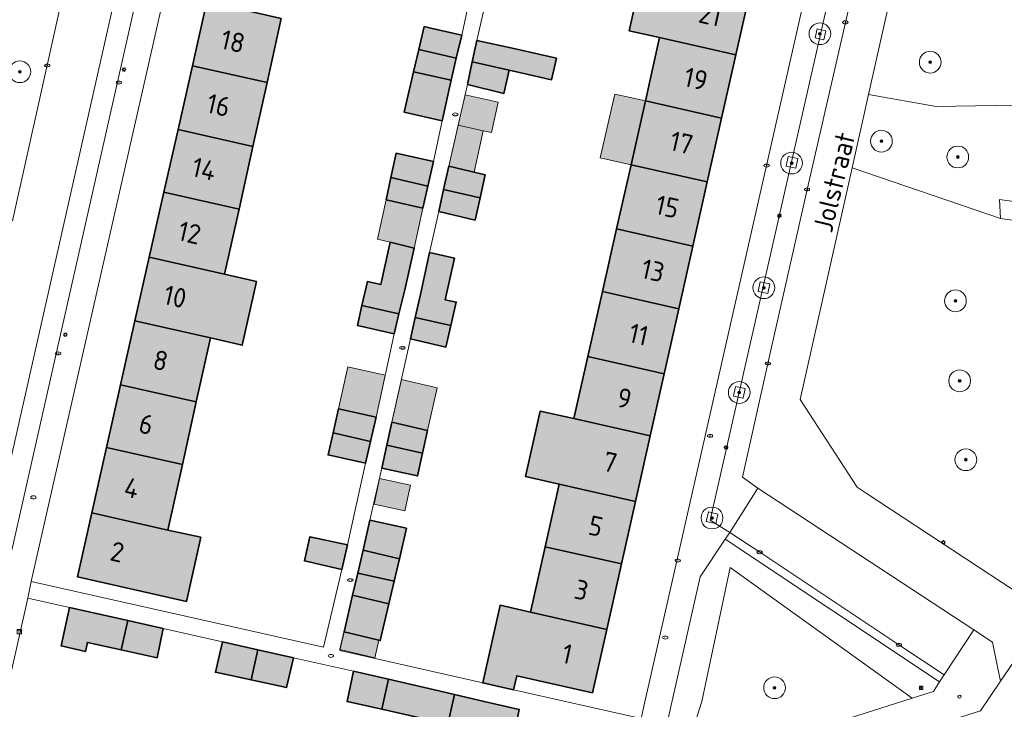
# Model space of a CAD drawing. Header units: metres. Extents: x 125349 to 128236, y 501602 to 503797.
# Tile 451 of 656: x 126726 to 126817, y 502597 to 502661. Entities that reach past the tile are written whole.
import ezdxf
from ezdxf.enums import TextEntityAlignment as Align

# ---------------------------------------------------------------- set-up
doc = ezdxf.new("R2010")
doc.units = ezdxf.units.M
doc.layers.get('0').update_dxf_attribs({"linetype": 'CONTINUOUS'})
for name, color, linetype, lineweight in [('B-WE-GR-BEPLANTING_CULTUUR_BOSPLANTSOEN-GV', 90, 'CONTINUOUS', 18), ('B-WE-GR-BEPLANTING_CULTUUR_HEESTERS-GV', 90, 'CONTINUOUS', 18), ('B-WE-GR-BOOM-S-500', 90, 'CONTINUOUS', 18), ('B-WE-IE-MEUBILAIR-S', 7, 'CONTINUOUS', 18), ('B-WE-IE-MEUBILAIR_WEGMEUBILAIR-GV', 7, 'CONTINUOUS', 18), ('B-WE-OG-BEBOUWING-GV', 7, 'CONTINUOUS', 35), ('B-WE-OG-BEBOUWING-T18', 10, 'CONTINUOUS', 18), ('B-WE-OG-BEBOUWING_OVERBOUWING-GV', 7, 'CONTINUOUS', 18), ('B-WE-OG-TERREIN_BEGROEID-GV', 7, 'CONTINUOUS', 18), ('B-WE-OG-TERREIN_ERF-GV', 7, 'CONTINUOUS', 18), ('B-WE-OG-TOPOGRAFIE-T18', 10, 'CONTINUOUS', 18), ('B-WE-VH-OPENVERHARDING-GV', 90, 'CONTINUOUS', 18), ('B-WE-VH-OPENVERHARDING_BETONSTRAATSTEEN-GV', 90, 'CONTINUOUS', 18)]:
    doc.layers.add(name, color=color, linetype=linetype, lineweight=lineweight)
doc.layers.add('B-WE-OG-BEBOUWING-V', color=7, linetype='CONTINUOUS', lineweight=18, true_color=0xcc646e)
doc.layers.add('B-WE-OG-BEBOUWING_OVERBOUWING-V', color=7, linetype='CONTINUOUS', lineweight=18, true_color=0xcc646e)
doc.styles.add('NLCS-ISO', font='NLCS-ISO.ttf')
doc.styles.add('NLCS-ISO-M1000-T18', font='NLCS-ISO.ttf', dxfattribs={"height": 1.8})

# ---------------------------------------------------------------- blocks, each defined once
blk = doc.blocks.new('SIE-MEUBILAIR_BORD_INFORMATIE-SO')
h = blk.add_hatch(color=256)
h.dxf.hatch_style = 1
h.paths.add_polyline_path([(0.13, 0.2), (-0.33, 0.2), (-0.33, 0.08), (-0.13, 0.08), (-0.13, -0.65), (0.13, -0.65)])
h = blk.add_hatch(color=256)
h.dxf.hatch_style = 1
edge = h.paths.add_edge_path()
edge.add_arc((0, 0.5), 0.149, 0, 360)
for points in [[(-0.75, -0.75), (0.75, -0.75), (0.75, 0.75), (-0.75, 0.75)], [(0.13, 0.2), (-0.33, 0.2), (-0.33, 0.08), (-0.13, 0.08), (-0.13, -0.65), (0.13, -0.65)]]:
    blk.add_lwpolyline(points, close=True)
blk.add_circle((0, 0.5), 0.149)
blk = doc.blocks.new('SIE-MEUBILAIR_KAST_CAI-SO')
for points in [[(-1, 1), (1, 1), (1, 0.84), (-1, 0.84)], [(-1, 0.76), (1, 0.76), (1, -1), (-1, -1)]]:
    blk.add_lwpolyline(points, close=True)
at = {"style": 'NLCS-ISO'}
blk.add_text('cai', height=0.75, dxfattribs=at).set_placement((0, 0), align=Align.MIDDLE_CENTER)
blk = doc.blocks.new('SIE-MEUBILAIR_PAAL_LICHTMAST-SO')
for points in [[(-0.62, 0), (-1, 0)], [(-0.71, 0.71), (-0.44, 0.44)], [(0, 1), (0, 0.62)], [(0.44, 0.44), (0.71, 0.71)], [(1, 0), (0.62, 0)], [(-0.71, -0.71), (-0.44, -0.44)], [(0, -0.62), (0, -1)], [(0.44, -0.44), (0.71, -0.71)]]:
    blk.add_lwpolyline(points)
blk.add_circle((0, 0), 0.5)
blk = doc.blocks.new('SIE-MEUBILAIR_PAAL_AFSLUITPAAL-SO')
blk.add_circle((0, 0), 0.75)
at = {"style": 'NLCS-ISO'}
blk.add_text('af', height=0.75, dxfattribs=at).set_placement((0, 0.05), align=Align.MIDDLE_CENTER)
blk = doc.blocks.new('SIE-MEUBILAIR_PUT_KOLK-SO')
blk.add_ellipse((0, 0), major_axis=(1.25, 0), ratio=0.54)
at = {"style": 'NLCS-ISO'}
blk.add_text('klk', height=0.75, dxfattribs=at).set_placement((0.03, 0), align=Align.MIDDLE_CENTER)
blk = doc.blocks.new('SIE-MEUBILAIR_PUT_RIOOLPUT-SO')
blk.add_ellipse((0, 0), major_axis=(1.25, 0), ratio=0.54)
at = {"style": 'NLCS-ISO'}
blk.add_text('ri', height=0.75, dxfattribs=at).set_placement((-0.04, 0.07), align=Align.MIDDLE_CENTER)
blk = doc.blocks.new('SIE-MEUBILAIR_PUT_BRANDKRAAN-SO')
blk.add_ellipse((0, 0), major_axis=(1.25, 0), ratio=0.54)
at = {"style": 'NLCS-ISO'}
blk.add_text('bk', height=0.75, dxfattribs=at).set_placement((0.03, 0), align=Align.MIDDLE_CENTER)
blk = doc.blocks.new('SIE-MEUBILAIR_PUT_WATERLEIDINGPUT-SO')
blk.add_ellipse((0, 0), major_axis=(1.25, 0), ratio=0.54)
at = {"style": 'NLCS-ISO'}
blk.add_text('wl', height=0.75, dxfattribs=at).set_placement((-0.14, 0), align=Align.MIDDLE_CENTER)
blk = doc.blocks.new('SGR-BOOM_01-SO')
at = {"linetype": 'ByBlock', "lineweight": 18}
h = blk.add_hatch(color=0, dxfattribs=at)
h.dxf.hatch_style = 1
edge = h.paths.add_edge_path()
edge.add_arc((0, 0), 0.25, 0, 360)
at = {"color": 0, "linetype": 'ByBlock', "lineweight": 18}
for radius in [2, 0.25]:
    blk.add_circle((0, 0), radius, dxfattribs=at)

msp = doc.modelspace()

# ---------------------------------------------------------------- hatches: boundary and pattern name
at = {"layer": 'B-WE-OG-BEBOUWING-V'}
for points in [[(126785.182, 502659.071), (126792.196, 502657.484), (126793.515, 502663.351), (126786.502, 502664.939), (126783.697, 502665.574), (126782.377, 502659.706)], [(126743.545, 502662.381), (126742.217, 502656.483), (126749.082, 502654.94), (126750.389, 502660.831)], [(126766.486, 502657.187), (126766.989, 502659.311), (126764.155, 502659.947), (126763.542, 502660.084), (126763.041, 502657.967), (126766.466, 502657.191)], [(126785.182, 502659.071), (126783.874, 502653.25), (126790.888, 502651.662), (126792.196, 502657.484)], [(126768.383, 502658.796), (126767.96, 502656.853), (126771.333, 502656.089), (126775.249, 502655.203), (126775.694, 502657.183), (126771.778, 502658.07)], [(126766.486, 502657.187), (126766.466, 502657.191), (126763.041, 502657.967), (126762.562, 502655.941), (126766.007, 502655.165)], [(126747.78, 502649.068), (126749.082, 502654.94), (126742.217, 502656.483), (126740.898, 502650.626)], [(126767.504, 502654.754), (126770.848, 502653.928), (126771.333, 502656.089), (126767.96, 502656.853)], [(126765.197, 502651.436), (126766.007, 502655.165), (126762.562, 502655.941), (126761.684, 502652.228)], [(126782.556, 502647.387), (126789.57, 502645.799), (126790.888, 502651.662), (126783.874, 502653.25)], [(126739.6, 502644.864), (126746.502, 502643.302), (126747.78, 502649.068), (126740.898, 502650.626)], [(126760.462, 502646.197), (126763.871, 502645.425), (126764.383, 502647.689), (126760.944, 502648.443)], [(126768.673, 502644.338), (126769.145, 502646.442), (126765.8, 502647.267), (126765.319, 502645.097)], [(126781.231, 502641.494), (126788.245, 502639.906), (126789.57, 502645.799), (126782.556, 502647.387)], [(126763.414, 502643.404), (126763.871, 502645.425), (126760.462, 502646.197), (126760.025, 502644.158)], [(126739.6, 502644.864), (126738.252, 502638.877), (126745.173, 502637.31), (126746.502, 502643.302)], [(126764.87, 502643.074), (126768.215, 502642.299), (126768.673, 502644.338), (126765.319, 502645.097)], [(126779.936, 502635.731), (126786.949, 502634.143), (126788.245, 502639.906), (126781.231, 502641.494)], [(126762.597, 502639.725), (126760.406, 502640.249), (126759.543, 502636.363), (126758.305, 502636.635), (126757.809, 502634.449), (126761.202, 502633.68), (126761.216, 502633.677), (126761.743, 502635.881)], [(126765.973, 502632.6), (126766.477, 502634.756), (126765.46, 502634.973), (126766.307, 502638.806), (126764.036, 502639.299), (126763.187, 502635.458), (126762.712, 502633.338)], [(126745.173, 502637.31), (126738.252, 502638.877), (126736.934, 502633.023), (126743.875, 502631.452), (126746.801, 502630.79), (126748.1, 502636.647)], [(126779.936, 502635.731), (126778.59, 502629.744), (126785.603, 502628.156), (126786.949, 502634.143)], [(126761.216, 502633.677), (126761.202, 502633.68), (126757.809, 502634.449), (126757.39, 502632.599), (126760.779, 502631.846)], [(126742.57, 502625.57), (126743.875, 502631.452), (126736.934, 502633.023), (126735.61, 502627.146)], [(126765.973, 502632.6), (126762.712, 502633.338), (126762.271, 502631.372), (126765.51, 502630.621)], [(126778.59, 502629.744), (126777.306, 502624.031), (126784.319, 502622.444), (126785.603, 502628.156)], [(126742.57, 502625.57), (126735.61, 502627.146), (126734.314, 502621.39), (126741.293, 502619.81)], [(126759.105, 502624.173), (126755.667, 502624.927), (126755.162, 502622.719), (126758.586, 502621.944), (126758.595, 502621.942), (126759.105, 502624.172)], [(126782.966, 502616.424), (126784.319, 502622.444), (126777.306, 502624.031), (126774.213, 502624.731), (126772.86, 502618.712), (126775.953, 502618.012)], [(126760.548, 502623.7), (126760.094, 502621.603), (126763.379, 502620.859), (126763.837, 502622.948)], [(126755.162, 502622.719), (126754.698, 502620.692), (126758.137, 502619.938), (126758.595, 502621.942), (126758.586, 502621.944)], [(126734.314, 502621.39), (126732.959, 502615.373), (126739.958, 502613.789), (126741.293, 502619.81)], [(126759.63, 502619.464), (126762.92, 502618.762), (126763.379, 502620.859), (126760.094, 502621.603)], [(126774.658, 502612.255), (126781.672, 502610.667), (126782.966, 502616.424), (126775.953, 502618.012)], [(126732.959, 502615.373), (126731.635, 502609.495), (126741.673, 502607.227), (126742.979, 502613.119), (126739.958, 502613.789)], [(126761.247, 502611.138), (126761.903, 502613.947), (126758.542, 502614.708), (126757.909, 502611.941)], [(126755.948, 502610.169), (126756.467, 502612.414), (126753.028, 502613.168), (126752.514, 502610.946)], [(126757.417, 502609.836), (126760.766, 502609.078), (126761.247, 502611.138), (126757.909, 502611.941)], [(126774.658, 502612.255), (126773.306, 502606.239), (126780.319, 502604.651), (126781.672, 502610.667)], [(126756.943, 502607.806), (126760.281, 502607.004), (126760.766, 502609.078), (126757.417, 502609.836)], [(126760.281, 502607.004), (126756.943, 502607.806), (126756.159, 502604.423), (126759.491, 502603.626)], [(126730.918, 502606.668), (126730.161, 502603.13), (126732.373, 502602.633), (126732.559, 502603.456), (126735.672, 502602.767), (126736.277, 502605.464)], [(126780.319, 502604.651), (126773.306, 502606.239), (126770.522, 502606.869), (126768.918, 502599.734), (126771.756, 502599.094), (126772.045, 502600.388), (126779.011, 502598.831)], [(126736.277, 502605.464), (126735.672, 502602.767), (126738.963, 502602.04), (126739.539, 502604.731)], [(126747.611, 502600), (126748.227, 502602.771), (126744.971, 502603.496), (126744.326, 502600.706)], [(126751.499, 502602.042), (126748.227, 502602.771), (126747.611, 502600), (126750.855, 502599.303)], [(126759.649, 502597.305), (126759.651, 502597.316), (126760.243, 502600.066), (126757.031, 502600.805), (126756.436, 502598.014)], [(126765.71, 502595.942), (126765.711, 502595.946), (126766.33, 502598.651), (126763.559, 502599.302), (126760.243, 502600.066), (126759.651, 502597.316), (126759.649, 502597.305), (126763.015, 502596.561)], [(126765.71, 502595.942), (126768.396, 502595.326), (126771.707, 502594.569), (126772.276, 502597.295), (126772.277, 502597.299), (126769.039, 502598.015), (126766.33, 502598.651), (126765.711, 502595.946)]]:
    msp.add_hatch(color=256, dxfattribs=at).paths.add_polyline_path(points)
at = {"layer": 'B-WE-OG-BEBOUWING_OVERBOUWING-V'}
for points in [[(126767.287, 502653.801), (126766.656, 502651.028), (126768.971, 502650.514), (126769.711, 502650.35), (126770.326, 502653.128)], [(126781.053, 502653.884), (126779.73, 502648.022), (126782.556, 502647.387), (126783.874, 502653.25)], [(126766.656, 502651.028), (126765.8, 502647.267), (126768.124, 502646.694), (126768.971, 502650.514)], [(126760.025, 502644.158), (126759.247, 502640.526), (126760.406, 502640.249), (126762.597, 502639.725), (126763.414, 502643.404)], [(126759.105, 502624.172), (126759.931, 502628.034), (126756.513, 502628.783), (126755.667, 502624.927)], [(126761.445, 502627.624), (126760.548, 502623.7), (126763.837, 502622.948), (126764.734, 502626.872)], [(126759.43, 502618.534), (126758.925, 502616.164), (126761.761, 502615.561), (126762.266, 502617.93)], [(126756.155, 502604.405), (126755.772, 502602.791), (126758.986, 502602.04), (126759.363, 502603.655)]]:
    msp.add_hatch(color=256, dxfattribs=at).paths.add_polyline_path(points)

# ---------------------------------------------------------------- linework, layer by layer
at = {"layer": 'B-WE-GR-BEPLANTING_CULTUUR_BOSPLANTSOEN-GV', "flags": 128}
msp.add_lwpolyline([(126804.405, 502653.832), (126802.895, 502647.093), (126816.545, 502642.428), (126816.451, 502644.179), (126823.321, 502643.229), (126822.625, 502652.009), (126817.85, 502652.859), (126810.619, 502652.739)], close=True, dxfattribs=at)
at = {"layer": 'B-WE-GR-BEPLANTING_CULTUUR_HEESTERS-GV', "flags": 128}
msp.add_lwpolyline([(126791.223, 502612.945), (126788.904, 502609.5), (126784.674, 502590.758), (126786.985, 502591.495), (126789.072, 502598.006), (126791.663, 502610.352), (126808.399, 502598.325), (126810.369, 502598.953), (126810.936, 502599.825)], close=True, dxfattribs=at)
at = {"layer": 'B-WE-IE-MEUBILAIR_WEGMEUBILAIR-GV', "flags": 128}
for points in [[(126800.301, 502658.884), (126800.477, 502659.699), (126799.662, 502659.875), (126799.486, 502659.06)], [(126797.007, 502648.142), (126796.824, 502647.25), (126797.716, 502647.067), (126797.899, 502647.959)], [(126794.424, 502636.612), (126794.249, 502635.723), (126795.138, 502635.548), (126795.313, 502636.437)], [(126792.173, 502627), (126791.972, 502626.11), (126792.862, 502625.909), (126793.063, 502626.799)], [(126790.345, 502614.377), (126790.552, 502615.247), (126789.682, 502615.454), (126789.475, 502614.584)]]:
    msp.add_lwpolyline(points, close=True, dxfattribs=at)
at = {"layer": 'B-WE-OG-BEBOUWING-GV', "flags": 128}
for points in [[(126785.182, 502659.071), (126792.196, 502657.484), (126793.515, 502663.351), (126786.502, 502664.939), (126783.697, 502665.574), (126782.377, 502659.706)], [(126743.545, 502662.381), (126742.217, 502656.483), (126749.082, 502654.94), (126750.389, 502660.831)], [(126766.486, 502657.187), (126766.989, 502659.311), (126764.155, 502659.947), (126763.542, 502660.084), (126763.041, 502657.967), (126766.466, 502657.191)], [(126785.182, 502659.071), (126783.874, 502653.25), (126790.888, 502651.662), (126792.196, 502657.484)], [(126768.383, 502658.796), (126767.96, 502656.853), (126771.333, 502656.089), (126775.249, 502655.203), (126775.694, 502657.183), (126771.778, 502658.07)], [(126766.486, 502657.187), (126766.466, 502657.191), (126763.041, 502657.967), (126762.562, 502655.941), (126766.007, 502655.165)], [(126747.78, 502649.068), (126749.082, 502654.94), (126742.217, 502656.483), (126740.898, 502650.626)], [(126767.504, 502654.754), (126770.848, 502653.928), (126771.333, 502656.089), (126767.96, 502656.853)], [(126765.197, 502651.436), (126766.007, 502655.165), (126762.562, 502655.941), (126761.684, 502652.228)], [(126782.556, 502647.387), (126789.57, 502645.799), (126790.888, 502651.662), (126783.874, 502653.25)], [(126739.6, 502644.864), (126746.502, 502643.302), (126747.78, 502649.068), (126740.898, 502650.626)], [(126760.462, 502646.197), (126763.871, 502645.425), (126764.383, 502647.689), (126760.944, 502648.443)], [(126768.673, 502644.338), (126769.145, 502646.442), (126765.8, 502647.267), (126765.319, 502645.097)], [(126781.231, 502641.494), (126788.245, 502639.906), (126789.57, 502645.799), (126782.556, 502647.387)], [(126763.414, 502643.404), (126763.871, 502645.425), (126760.462, 502646.197), (126760.025, 502644.158)], [(126739.6, 502644.864), (126738.252, 502638.877), (126745.173, 502637.31), (126746.502, 502643.302)], [(126764.87, 502643.074), (126768.215, 502642.299), (126768.673, 502644.338), (126765.319, 502645.097)], [(126779.936, 502635.731), (126786.949, 502634.143), (126788.245, 502639.906), (126781.231, 502641.494)], [(126762.597, 502639.725), (126760.406, 502640.249), (126759.543, 502636.363), (126758.305, 502636.635), (126757.809, 502634.449), (126761.202, 502633.68), (126761.216, 502633.677), (126761.743, 502635.881)], [(126765.973, 502632.6), (126766.477, 502634.756), (126765.46, 502634.973), (126766.307, 502638.806), (126764.036, 502639.299), (126763.187, 502635.458), (126762.712, 502633.338)], [(126745.173, 502637.31), (126738.252, 502638.877), (126736.934, 502633.023), (126743.875, 502631.452), (126746.801, 502630.79), (126748.1, 502636.647)], [(126779.936, 502635.731), (126778.59, 502629.744), (126785.603, 502628.156), (126786.949, 502634.143)], [(126761.216, 502633.677), (126761.202, 502633.68), (126757.809, 502634.449), (126757.39, 502632.599), (126760.779, 502631.846)], [(126742.57, 502625.57), (126743.875, 502631.452), (126736.934, 502633.023), (126735.61, 502627.146)], [(126765.973, 502632.6), (126762.712, 502633.338), (126762.271, 502631.372), (126765.51, 502630.621)], [(126778.59, 502629.744), (126777.306, 502624.031), (126784.319, 502622.444), (126785.603, 502628.156)], [(126742.57, 502625.57), (126735.61, 502627.146), (126734.314, 502621.39), (126741.293, 502619.81)], [(126759.105, 502624.173), (126755.667, 502624.927), (126755.162, 502622.719), (126758.586, 502621.944), (126758.595, 502621.942), (126759.105, 502624.172)], [(126782.966, 502616.424), (126784.319, 502622.444), (126777.306, 502624.031), (126774.213, 502624.731), (126772.86, 502618.712), (126775.953, 502618.012)], [(126760.548, 502623.7), (126760.094, 502621.603), (126763.379, 502620.859), (126763.837, 502622.948)], [(126755.162, 502622.719), (126754.698, 502620.692), (126758.137, 502619.938), (126758.595, 502621.942), (126758.586, 502621.944)], [(126734.314, 502621.39), (126732.959, 502615.373), (126739.958, 502613.789), (126741.293, 502619.81)], [(126759.63, 502619.464), (126762.92, 502618.762), (126763.379, 502620.859), (126760.094, 502621.603)], [(126774.658, 502612.255), (126781.672, 502610.667), (126782.966, 502616.424), (126775.953, 502618.012)], [(126732.959, 502615.373), (126731.635, 502609.495), (126741.673, 502607.227), (126742.979, 502613.119), (126739.958, 502613.789)], [(126761.247, 502611.138), (126761.903, 502613.947), (126758.542, 502614.708), (126757.909, 502611.941)], [(126755.948, 502610.169), (126756.467, 502612.414), (126753.028, 502613.168), (126752.514, 502610.946)], [(126757.417, 502609.836), (126760.766, 502609.078), (126761.247, 502611.138), (126757.909, 502611.941)], [(126774.658, 502612.255), (126773.306, 502606.239), (126780.319, 502604.651), (126781.672, 502610.667)], [(126756.943, 502607.806), (126760.281, 502607.004), (126760.766, 502609.078), (126757.417, 502609.836)], [(126760.281, 502607.004), (126756.943, 502607.806), (126756.159, 502604.423), (126759.491, 502603.626)], [(126730.918, 502606.668), (126730.161, 502603.13), (126732.373, 502602.633), (126732.559, 502603.456), (126735.672, 502602.767), (126736.277, 502605.464)], [(126780.319, 502604.651), (126773.306, 502606.239), (126770.522, 502606.869), (126768.918, 502599.734), (126771.756, 502599.094), (126772.045, 502600.388), (126779.011, 502598.831)], [(126736.277, 502605.464), (126735.672, 502602.767), (126738.963, 502602.04), (126739.539, 502604.731)], [(126747.611, 502600), (126748.227, 502602.771), (126744.971, 502603.496), (126744.326, 502600.706)], [(126751.499, 502602.042), (126748.227, 502602.771), (126747.611, 502600), (126750.855, 502599.303)], [(126759.649, 502597.305), (126759.651, 502597.316), (126760.243, 502600.066), (126757.031, 502600.805), (126756.436, 502598.014)], [(126765.71, 502595.942), (126765.711, 502595.946), (126766.33, 502598.651), (126763.559, 502599.302), (126760.243, 502600.066), (126759.651, 502597.316), (126759.649, 502597.305), (126763.015, 502596.561)], [(126765.71, 502595.942), (126768.396, 502595.326), (126771.707, 502594.569), (126772.276, 502597.295), (126772.277, 502597.299), (126769.039, 502598.015), (126766.33, 502598.651), (126765.711, 502595.946)]]:
    msp.add_lwpolyline(points, close=True, dxfattribs=at)
at = {"layer": 'B-WE-OG-BEBOUWING_OVERBOUWING-GV', "flags": 128}
for points in [[(126767.287, 502653.801), (126766.656, 502651.028), (126768.971, 502650.514), (126769.711, 502650.35), (126770.326, 502653.128)], [(126781.053, 502653.884), (126779.73, 502648.022), (126782.556, 502647.387), (126783.874, 502653.25)], [(126766.656, 502651.028), (126765.8, 502647.267), (126768.124, 502646.694), (126768.971, 502650.514)], [(126760.025, 502644.158), (126759.247, 502640.526), (126760.406, 502640.249), (126762.597, 502639.725), (126763.414, 502643.404)], [(126759.105, 502624.172), (126759.931, 502628.034), (126756.513, 502628.783), (126755.667, 502624.927)], [(126761.445, 502627.624), (126760.548, 502623.7), (126763.837, 502622.948), (126764.734, 502626.872)], [(126759.43, 502618.534), (126758.925, 502616.164), (126761.761, 502615.561), (126762.266, 502617.93)], [(126756.155, 502604.405), (126755.772, 502602.791), (126758.986, 502602.04), (126759.363, 502603.655)]]:
    msp.add_lwpolyline(points, close=True, dxfattribs=at)
at = {"layer": 'B-WE-OG-TERREIN_BEGROEID-GV', "flags": 128}
for points in [[(126804.405, 502653.832), (126810.619, 502652.739), (126817.85, 502652.859), (126822.625, 502652.009), (126819.46, 502691.962), (126813.263, 502693.354), (126812.7, 502690.84), (126813.402, 502690.696), (126810.238, 502676.944), (126809.627, 502677.132)], [(126816.545, 502642.428), (126802.895, 502647.093), (126798.122, 502625.798), (126799.372, 502623.867), (126803.349, 502617.725), (126804.184, 502617.175), (126817.888, 502608.167), (126825.235, 502619.156), (126823.939, 502635.621), (126823.519, 502641.461)], [(126808.399, 502598.325), (126791.663, 502610.352), (126789.072, 502598.006), (126786.985, 502591.495)]]:
    msp.add_lwpolyline(points, close=True, dxfattribs=at)
msp.add_lwpolyline([(126725.683, 502642.211), (126734.59, 502682.278), (126734.662, 502682.573), (126734.976, 502683.856), (126732.57, 502684.505), (126730.53, 502685.055), (126728.983, 502686.618), (126727.543, 502686.91), (126726.71, 502687.08), (126725.944, 502683.308)], dxfattribs=at)
at = {"layer": 'B-WE-OG-TERREIN_ERF-GV', "flags": 128}
for points in [[(126743.65, 502680.823), (126727.39, 502609.067), (126754.262, 502603.011), (126755.948, 502610.169), (126752.514, 502610.946), (126753.028, 502613.168), (126756.467, 502612.414), (126758.137, 502619.938), (126754.698, 502620.692), (126755.162, 502622.719), (126755.667, 502624.927), (126759.105, 502624.173), (126760.779, 502631.846), (126757.39, 502632.599), (126757.809, 502634.449), (126758.305, 502636.635), (126759.543, 502636.363), (126760.406, 502640.249), (126762.597, 502639.725), (126763.414, 502643.404), (126760.025, 502644.158), (126760.462, 502646.197), (126760.944, 502648.443), (126764.383, 502647.689), (126765.197, 502651.436), (126761.684, 502652.228), (126762.562, 502655.941), (126763.041, 502657.967), (126763.542, 502660.084), (126764.155, 502659.947), (126766.989, 502659.311), (126768.614, 502666.874)], [(126793.515, 502663.351), (126792.196, 502657.484), (126790.888, 502651.662), (126789.57, 502645.799), (126788.245, 502639.906), (126786.949, 502634.143), (126785.603, 502628.156), (126784.319, 502622.444), (126782.966, 502616.424), (126781.672, 502610.667), (126780.319, 502604.651), (126779.011, 502598.831), (126772.045, 502600.388), (126771.756, 502599.094), (126783.483, 502596.446), (126783.771, 502597.714), (126800.049, 502669.5)], [(126768.614, 502666.874), (126766.989, 502659.311), (126766.486, 502657.187), (126766.007, 502655.165), (126765.197, 502651.436), (126764.383, 502647.689), (126763.871, 502645.425), (126763.414, 502643.404), (126762.597, 502639.725), (126761.743, 502635.881), (126761.216, 502633.677), (126760.779, 502631.846), (126759.105, 502624.173), (126759.105, 502624.172), (126758.595, 502621.942), (126758.137, 502619.938), (126756.467, 502612.414), (126755.948, 502610.169), (126754.262, 502603.011), (126727.39, 502609.067), (126727.083, 502607.519), (126730.918, 502606.668), (126736.277, 502605.464), (126739.539, 502604.731), (126744.971, 502603.496), (126748.227, 502602.771), (126751.499, 502602.042), (126757.031, 502600.805), (126760.243, 502600.066), (126763.559, 502599.302), (126766.33, 502598.651), (126769.039, 502598.015), (126772.277, 502597.299)], [(126770.083, 502666.349), (126768.383, 502658.796), (126771.778, 502658.07), (126775.694, 502657.183), (126775.249, 502655.203), (126771.333, 502656.089), (126770.848, 502653.928), (126767.504, 502654.754), (126765.8, 502647.267), (126769.145, 502646.442), (126768.673, 502644.338), (126768.215, 502642.299), (126764.87, 502643.074), (126764.036, 502639.299), (126766.307, 502638.806), (126765.46, 502634.973), (126766.477, 502634.756), (126765.973, 502632.6), (126765.51, 502630.621), (126762.271, 502631.372), (126760.548, 502623.7), (126763.837, 502622.948), (126763.379, 502620.859), (126762.92, 502618.762), (126759.63, 502619.464), (126758.542, 502614.708), (126761.903, 502613.947), (126761.247, 502611.138), (126760.766, 502609.078), (126760.281, 502607.004), (126759.491, 502603.626), (126756.159, 502604.423), (126755.761, 502602.705), (126768.918, 502599.734), (126770.522, 502606.869), (126773.306, 502606.239), (126774.658, 502612.255), (126775.953, 502618.012), (126772.86, 502618.712), (126774.213, 502624.731), (126777.306, 502624.031), (126778.59, 502629.744), (126779.936, 502635.731), (126781.231, 502641.494), (126782.556, 502647.387), (126783.874, 502653.25), (126785.182, 502659.071), (126782.377, 502659.706), (126783.697, 502665.574)], [(126783.483, 502596.446), (126771.756, 502599.094), (126768.918, 502599.734), (126755.761, 502602.705), (126756.159, 502604.423), (126756.943, 502607.806), (126757.417, 502609.836), (126757.909, 502611.941), (126758.542, 502614.708), (126759.63, 502619.464), (126760.094, 502621.603), (126760.548, 502623.7), (126762.271, 502631.372), (126762.712, 502633.338), (126763.187, 502635.458), (126764.036, 502639.299), (126764.87, 502643.074), (126765.319, 502645.097), (126765.8, 502647.267), (126767.504, 502654.754), (126767.96, 502656.853), (126768.383, 502658.796), (126770.083, 502666.349)], [(126750.389, 502660.831), (126749.082, 502654.94), (126747.78, 502649.068), (126746.502, 502643.302), (126745.173, 502637.31), (126748.1, 502636.647), (126746.801, 502630.79), (126743.875, 502631.452), (126742.57, 502625.57), (126741.293, 502619.81), (126739.958, 502613.789), (126742.979, 502613.119), (126741.673, 502607.227), (126731.635, 502609.495), (126732.959, 502615.373), (126734.314, 502621.39), (126735.61, 502627.146), (126736.934, 502633.023), (126738.252, 502638.877), (126739.6, 502644.864), (126740.898, 502650.626), (126742.217, 502656.483), (126743.545, 502662.381)], [(126763.015, 502596.561), (126759.649, 502597.305), (126756.436, 502598.014), (126757.031, 502600.805), (126751.499, 502602.042), (126750.855, 502599.303), (126747.611, 502600), (126744.326, 502600.706), (126744.971, 502603.496), (126739.539, 502604.731), (126738.963, 502602.04), (126735.672, 502602.767), (126732.559, 502603.456), (126732.373, 502602.633), (126730.161, 502603.13), (126730.918, 502606.668), (126727.083, 502607.519), (126720.456, 502578.207)]]:
    msp.add_lwpolyline(points, dxfattribs=at)
at = {"layer": 'B-WE-VH-OPENVERHARDING-GV', "flags": 128}
for points in [[(126816.526, 502599.901), (126822.37, 502608.425), (126818.766, 502607.613), (126817.888, 502608.167), (126804.184, 502617.175), (126803.349, 502617.725), (126799.372, 502623.867), (126798.122, 502625.798), (126802.895, 502647.093), (126804.405, 502653.832), (126809.627, 502677.132), (126812.7, 502690.84), (126813.263, 502693.354), (126813.714, 502695.326)], [(126809.779, 502693.829), (126805.774, 502675.939), (126802.267, 502660.479), (126798.754, 502645.112), (126795.14, 502629.113), (126792.805, 502618.646), (126794.225, 502617.648), (126814.075, 502604.605), (126815.796, 502603.465), (126816.287, 502601.065), (126816.526, 502599.901)], [(126822.37, 502608.425), (126816.526, 502599.901), (126814.696, 502597.173)]]:
    msp.add_lwpolyline(points, dxfattribs=at)
msp.add_lwpolyline([(126807.19, 502603.219), (126794.388, 502611.74), (126791.646, 502613.573), (126791.223, 502612.945), (126810.936, 502599.825), (126811.366, 502600.487)], close=True, dxfattribs=at)
at = {"layer": 'B-WE-VH-OPENVERHARDING_BETONSTRAATSTEEN-GV', "flags": 128}
for points in [[(126723.107, 502609.744), (126739.444, 502682.06), (126745.364, 502707.997), (126745.648, 502709.241), (126746.71, 502713.216), (126748.08, 502717.097), (126749.749, 502720.858), (126747.82, 502721.806), (126746.155, 502722.624)], [(126741.587, 502713.289), (126740.647, 502709.158), (126739.776, 502705.06), (126737.762, 502695.191), (126734.976, 502683.856), (126734.662, 502682.573), (126734.59, 502682.278), (126725.683, 502642.211)], [(126727.083, 502607.519), (126727.39, 502609.067), (126743.65, 502680.823), (126747.52, 502680.028), (126747.87, 502679.961), (126748.535, 502682.897), (126749.198, 502685.823), (126749.861, 502688.749), (126750.524, 502691.675), (126751.186, 502694.601), (126751.849, 502697.527), (126752.526, 502700.514), (126748.239, 502701.446), (126749.563, 502707.039), (126745.364, 502707.997), (126739.444, 502682.06)], [(126739.444, 502682.06), (126723.107, 502609.744)], [(126740.783, 502679.193), (126725.623, 502611.936)], [(126717.936, 502578.558), (126720.456, 502578.207), (126727.083, 502607.519)]]:
    msp.add_lwpolyline(points, dxfattribs=at)
for points in [[(126791.646, 502613.573), (126789.841, 502614.689), (126807.875, 502694.25), (126805.958, 502694.766), (126800.755, 502670.997), (126800.049, 502669.5), (126783.771, 502597.714), (126783.483, 502596.446), (126783.127, 502594.948), (126777.319, 502570.031), (126779.873, 502569.676), (126784.09, 502587.373), (126784.674, 502590.758), (126788.904, 502609.5), (126791.223, 502612.945)], [(126791.646, 502613.573), (126794.225, 502617.648), (126792.805, 502618.646), (126795.14, 502629.113), (126798.754, 502645.112), (126802.267, 502660.479), (126805.774, 502675.939), (126809.779, 502693.829), (126807.875, 502694.25), (126789.841, 502614.689)], [(126829.244, 502639.939), (126829.069, 502642.37), (126825.125, 502643), (126824.661, 502648.963), (126824.618, 502649.488), (126822.907, 502670.62), (126822.849, 502671.334), (126822.276, 502678.533), (126824.3, 502678.095), (126825.558, 502684.014), (126821.774, 502684.847), (126821.24, 502691.565), (126819.46, 502691.962), (126822.625, 502652.009), (126823.321, 502643.229), (126816.451, 502644.179), (126816.545, 502642.428), (126823.519, 502641.461), (126823.939, 502635.621), (126825.235, 502619.156), (126826.984, 502619.207), (126825.727, 502635.405), (126829.607, 502634.885)], [(126791.646, 502613.573), (126794.388, 502611.74), (126807.19, 502603.219), (126811.366, 502600.487), (126814.075, 502604.605), (126794.225, 502617.648)], [(126799.463, 502592.313), (126810.568, 502595.856), (126814.696, 502597.173), (126816.526, 502599.901), (126816.287, 502601.065), (126815.796, 502603.465), (126814.075, 502604.605), (126811.366, 502600.487), (126810.936, 502599.825), (126810.369, 502598.953), (126808.399, 502598.325), (126786.985, 502591.495), (126784.674, 502590.758), (126784.09, 502587.373), (126786.21, 502588.122), (126786.831, 502586.219), (126789.854, 502587.195), (126789.29, 502589.067)]]:
    msp.add_lwpolyline(points, close=True, dxfattribs=at)

# ---------------------------------------------------------------- block references
at = {"layer": 'B-WE-GR-BOOM-S-500', "xscale": 0.5, "yscale": 0.5, "zscale": 0.5}
for p in [(126799.928, 502659.43), (126810.071, 502656.813), (126726.345, 502655.94), (126805.579, 502649.551), (126812.606, 502648.094), (126797.327, 502647.538), (126794.772, 502636.071), (126812.391, 502634.864), (126812.781, 502627.512), (126792.511, 502626.436), (126813.349, 502620.258), (126790.001, 502614.895), (126795.759, 502599.288)]:
    msp.add_blockref('SGR-BOOM_01-SO', p, dxfattribs=at)
at = {"layer": 'B-WE-IE-MEUBILAIR-S', "xscale": 0.2, "yscale": 0.2, "zscale": 0.2}
for name, p in [('SIE-MEUBILAIR_PUT_KOLK-SO', (126802.267, 502660.479)), ('SIE-MEUBILAIR_PUT_KOLK-SO', (126728.862, 502656.5)), ('SIE-MEUBILAIR_PAAL_LICHTMAST-SO', (126735.935, 502656.138)), ('SIE-MEUBILAIR_PUT_KOLK-SO', (126735.453, 502654.94)), ('SIE-MEUBILAIR_PUT_KOLK-SO', (126766.399, 502652.012)), ('SIE-MEUBILAIR_PUT_RIOOLPUT-SO', (126795.028, 502647.304)), ('SIE-MEUBILAIR_PUT_KOLK-SO', (126798.754, 502645.112)), ('SIE-MEUBILAIR_PAAL_LICHTMAST-SO', (126796.208, 502642.697)), ('SIE-MEUBILAIR_PAAL_LICHTMAST-SO', (126730.523, 502631.749)), ('SIE-MEUBILAIR_PUT_KOLK-SO', (126729.87, 502630.029)), ('SIE-MEUBILAIR_PUT_KOLK-SO', (126761.533, 502630.551)), ('SIE-MEUBILAIR_PUT_KOLK-SO', (126795.14, 502629.113)), ('SIE-MEUBILAIR_PUT_BRANDKRAAN-SO', (126789.828, 502622.452)), ('SIE-MEUBILAIR_PAAL_LICHTMAST-SO', (126791.304, 502621.376)), ('SIE-MEUBILAIR_PUT_RIOOLPUT-SO', (126727.6, 502616.795)), ('SIE-MEUBILAIR_PAAL_LICHTMAST-SO', (126811.286, 502612.659)), ('SIE-MEUBILAIR_PUT_KOLK-SO', (126794.388, 502611.74)), ('SIE-MEUBILAIR_PUT_RIOOLPUT-SO', (126786.857, 502610.977)), ('SIE-MEUBILAIR_PUT_KOLK-SO', (126756.744, 502609.167)), ('SIE-MEUBILAIR_KAST_CAI-SO', (126726.31, 502604.439)), ('SIE-MEUBILAIR_PUT_WATERLEIDINGPUT-SO', (126785.705, 502603.901)), ('SIE-MEUBILAIR_PUT_KOLK-SO', (126807.19, 502603.219)), ('SIE-MEUBILAIR_PUT_KOLK-SO', (126754.956, 502602.216)), ('SIE-MEUBILAIR_BORD_INFORMATIE-SO', (126809.247, 502599.286)), ('SIE-MEUBILAIR_PAAL_AFSLUITPAAL-SO', (126812.763, 502598.465))]:
    msp.add_blockref(name, p, dxfattribs=at)

# ---------------------------------------------------------------- texts
at = {"layer": 'B-WE-OG-BEBOUWING-T18', "style": 'NLCS-ISO-M1000-T18'}
for s, rotation, p in [('21', 347.4, (126789.837, 502661.152)), ('18', 347.2, (126745.947, 502658.73)), ('19', 347.4, (126788.522, 502655.277)), ('16', 347.2, (126744.617, 502652.861)), ('17', 347.4, (126787.206, 502649.402)), ('14', 347.2, (126743.286, 502646.992)), ('15', 347.4, (126785.891, 502643.527)), ('12', 347.2, (126741.956, 502641.123)), ('13', 347.4, (126784.576, 502637.652)), ('10', 347.2, (126740.625, 502635.253)), ('11', 347.4, (126783.261, 502631.777)), ('8', 347.2, (126739.295, 502629.384)), ('9', 347.4, (126781.946, 502625.902)), ('6', 347.2, (126737.965, 502623.515)), ('7', 347.4, (126780.631, 502620.027)), ('4', 347.2, (126736.634, 502617.646)), ('5', 347.4, (126779.315, 502614.152)), ('2', 347.2, (126735.304, 502611.776)), ('3', 347.4, (126778, 502608.277)), ('1', 347.4, (126776.685, 502602.402))]:
    msp.add_text(s, height=1.8, rotation=rotation, dxfattribs=at).set_placement(p, align=Align.MIDDLE)
at = {"layer": 'B-WE-OG-TOPOGRAFIE-T18', "style": 'NLCS-ISO-M1000-T18'}
msp.add_text('Jolstraat', height=1.8, rotation=76.5, dxfattribs=at).set_placement((126801.231, 502645.771), align=Align.MIDDLE)

doc.saveas('drawing.dxf')
